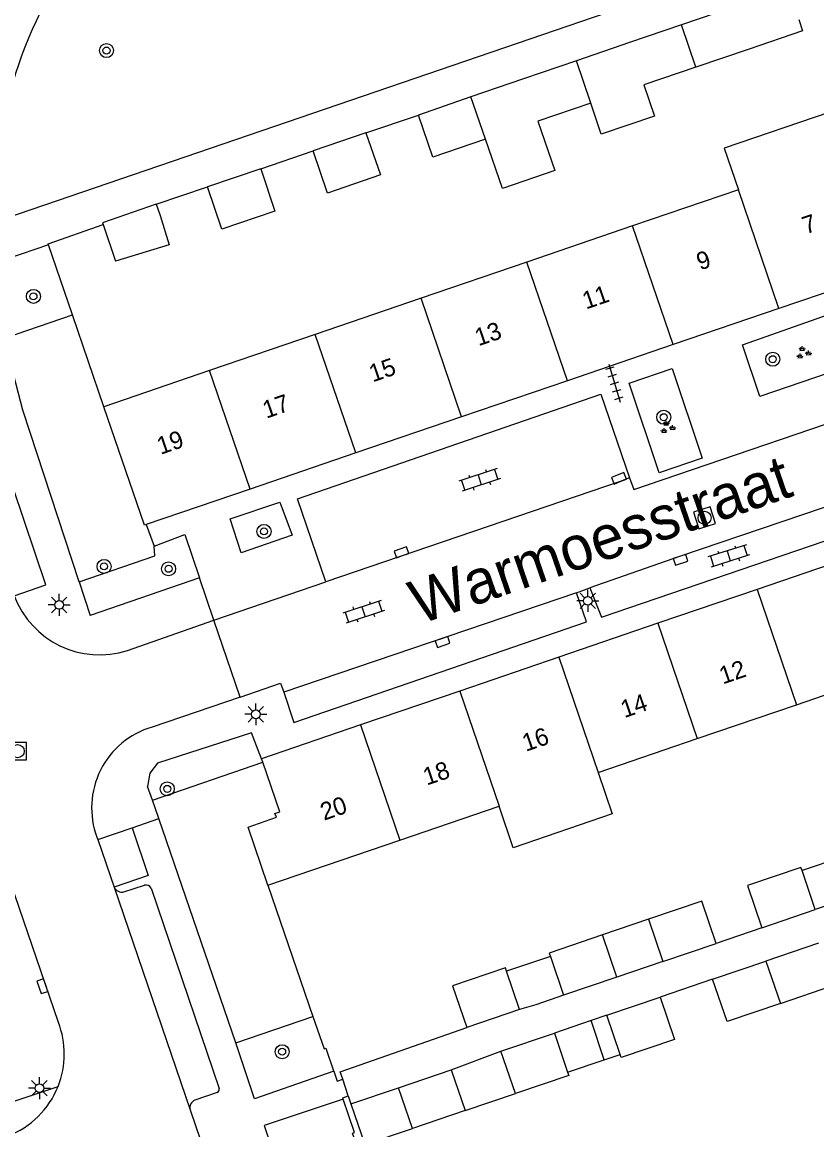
# Model space of a CAD drawing. Extents: x 132994 to 136000, y 393499 to 395512.
# Drawn here: x 134409.9 to 134455.2, y 394732.3 to 394795.5 of the extents above; entities that cross this region are included whole.
import ezdxf

# ---------------------------------------------------------------- set-up
doc = ezdxf.new("R2010")
doc.units = 0
for name, color, linetype in [('gg-afsc-erfafscheiding', 7, 'Continuous'), ('gg-afsc-hekwerk', 7, 'Continuous'), ('gg-afsc-muur', 7, 'Continuous'), ('gg-anno-huisnummerreeks BGT', 7, 'Continuous'), ('gg-anno-openbare ruimte label', 7, 'Continuous'), ('gg-bbg-bijgebouw', 7, 'Continuous'), ('gg-bbg-gedigitaliseerde bebouwing', 7, 'Continuous'), ('gg-bbg-gedigitaliseerde bijgebouw', 7, 'Continuous'), ('gg-bbg-hoofdgebouw', 7, 'Continuous'), ('gg-bbg-luifel en loopbrug', 7, 'Continuous'), ('gg-bbg-tussenscheiding', 7, 'Continuous'), ('gg-knt-verharding', 7, 'Continuous'), ('gg-knt-verharding nz', 7, 'Continuous'), ('gt-grn-groengrens', 7, 'Continuous'), ('gt-grn-weggrens', 7, 'Continuous'), ('gt-symb-boom', 7, 'Continuous'), ('gt-symb-groenvak', 7, 'Continuous'), ('gt-symb-klinker verharding', 7, 'Continuous'), ('gt-symb-kolk', 7, 'Continuous'), ('gt-symb-lichtmast', 7, 'Continuous'), ('gt-symb-rioolschacht', 7, 'Continuous'), ('gt-symb-tegel verharding', 7, 'Continuous')]:
    doc.layers.add(name, color=color, linetype=linetype)

# ---------------------------------------------------------------- blocks, each defined once
blk = doc.blocks.new('gt0-BOOM')
at = {"layer": 'gt-symb-boom'}
for radius in [0.4, 0.2]:
    blk.add_circle((0, 0), radius, dxfattribs=at)
blk = doc.blocks.new('gt0-GRVAK')
at = {"layer": 'gt-symb-groenvak'}
for p, q in [((-0.11, 0.189), (-0.228, 0.24)), ((-0.182, 0.153), (0.088, 0.153)), ((-0.091, 0.211), (-0.156, 0.322)), ((-0.047, 0.214), (-0.047, 0.393)), ((-0.004, 0.211), (0.061, 0.322)), ((0.015, 0.189), (0.133, 0.24)), ((0.262, -0.052), (0.197, 0.059)), ((0.305, -0.049), (0.305, 0.13)), ((0.349, -0.052), (0.414, 0.059)), ((-0.245, -0.228), (-0.363, -0.177)), ((-0.318, -0.264), (-0.047, -0.264)), ((-0.226, -0.206), (-0.291, -0.095)), ((-0.183, -0.203), (-0.183, -0.024)), ((-0.139, -0.206), (-0.074, -0.095)), ((-0.12, -0.228), (-0.002, -0.177)), ((0.243, -0.074), (0.125, -0.023)), ((0.17, -0.11), (0.441, -0.11)), ((0.368, -0.074), (0.486, -0.023))]:
    blk.add_line(p, q, dxfattribs=at)
blk = doc.blocks.new('gt0-KOLK')
at = {"layer": 'gt-symb-kolk'}
blk.add_lwpolyline([(0, 0), (0.375, 0), (0.375, 0.4), (-0.375, 0.4), (-0.375, 0), (0, 0)], dxfattribs=at)
blk = doc.blocks.new('gt0-LMAST')
at = {"layer": 'gt-symb-lichtmast'}
for p, q in [((-0.182, 0.173), (-0.447, 0.438)), ((-0.005, 0.246), (-0.005, 0.621)), ((0.172, 0.173), (0.437, 0.438)), ((-0.255, -0.004), (-0.63, -0.004)), ((-0.182, -0.181), (-0.447, -0.446)), ((-0.005, -0.254), (-0.005, -0.629)), ((0.437, -0.446), (0.172, -0.181)), ((0.245, -0.004), (0.62, -0.004))]:
    blk.add_line(p, q, dxfattribs=at)
blk.add_circle((-0.005, -0.004), 0.25, dxfattribs=at)
blk = doc.blocks.new('gt0-TEG1')
at = {"layer": 'gt-symb-tegel verharding'}
for p, q in [((-1.125, 0), (1.125, 0)), ((-0.9, -0.25), (-0.9, 0.25)), ((-0.45, -0.25), (-0.45, 0.25)), ((0, -0.25), (0, 0.25)), ((0.45, -0.25), (0.45, 0.25)), ((0.9, -0.25), (0.9, 0.25))]:
    blk.add_line(p, q, dxfattribs=at)
blk = doc.blocks.new('gt0-RS')
at = {"layer": 'gt-symb-rioolschacht'}
blk.add_lwpolyline([(-0.5, -0.5), (0.5, -0.5), (0.5, 0.5), (-0.5, 0.5)], close=True, dxfattribs=at)
blk.add_circle((0, 0), 0.375, dxfattribs=at)
blk = doc.blocks.new('gt0-KL1')
at = {"layer": 'gt-symb-klinker verharding'}
for p, q in [((-1.15, 0.3), (1.15, 0.3)), ((-1, -0.3), (-1, 0.3)), ((-0.5, 0.3), (-0.5, 0.45)), ((0, -0.3), (0, 0.3)), ((0.5, 0.3), (0.5, 0.45)), ((1, -0.3), (1, 0.3)), ((-1.15, -0.3), (1.15, -0.3)), ((-0.5, -0.45), (-0.5, -0.3)), ((0.5, -0.45), (0.5, -0.3))]:
    blk.add_line(p, q, dxfattribs=at)

msp = doc.modelspace()

# ---------------------------------------------------------------- linework, layer by layer
at = {"layer": 'gg-afsc-erfafscheiding'}
for p, q in [((134452.116, 394743.804), (134449.502, 394742.915)), ((134449.299, 394740.87), (134446.309, 394739.851))]:
    msp.add_line(p, q, dxfattribs=at)
at = {"layer": 'gg-afsc-hekwerk'}
msp.add_line((134428.523, 394734.217), (134428.204, 394735.165), dxfattribs=at)
at = {"layer": 'gg-afsc-muur'}
for p, q in [((134429.53, 394789.16), (134432.52, 394790.17)), ((134423.53, 394787.1), (134426.51, 394788.13)), ((134417.569, 394785.079), (134420.49, 394786.08)), ((134411.4, 394782.827), (134414.544, 394783.923)), ((134411.418, 394782.773), (134411.4, 394782.827)), ((134412.785, 394778.769), (134411.418, 394782.773)), ((134414.573, 394773.531), (134412.785, 394778.769)), ((134423.94, 394746.24), (134426.505, 394738.744)), ((134427.686, 394735.653), (134427.695, 394735.627)), ((134427.695, 394735.627), (134427.893, 394735.057)), ((134427.893, 394735.057), (134428.204, 394735.165)), ((134428.21, 394734.112), (134428.523, 394734.217)), ((134428.236, 394734.036), (134428.21, 394734.112)), ((134428.523, 394734.217), (134428.675, 394733.762))]:
    msp.add_line(p, q, dxfattribs=at)
for points in [[(134426.505, 394738.744), (134427.138, 394736.894), (134427.243, 394736.929), (134427.686, 394735.653)], [(134428.204, 394735.165), (134428.058, 394735.585), (134435.279, 394738.112)], [(134429.323, 394730.475), (134428.771, 394732.092), (134428.875, 394732.128), (134428.236, 394734.036)]]:
    msp.add_lwpolyline(points, dxfattribs=at)
at = {"layer": 'gg-bbg-bijgebouw'}
for p, q in [((134450.5, 394796.33), (134447.53, 394795.32)), ((134447.53, 394795.32), (134444.56, 394794.31)), ((134444.56, 394794.31), (134441.53, 394793.26)), ((134451.32, 394793.91), (134448.35, 394792.9)), ((134441.53, 394793.26), (134438.51, 394792.23)), ((134448.35, 394792.9), (134445.38, 394791.89)), ((134438.51, 394792.23), (134435.52, 394791.21)), ((134435.52, 394791.21), (134432.52, 394790.17)), ((134442.35, 394790.85), (134439.34, 394789.82)), ((134429.53, 394789.16), (134426.51, 394788.13)), ((134423.53, 394787.1), (134420.49, 394786.08)), ((134414.544, 394783.923), (134415.254, 394781.831)), ((134438.288, 394739.141), (134435.279, 394738.112)), ((134431.384, 394734.672), (134434.394, 394735.708))]:
    msp.add_line(p, q, dxfattribs=at)
for points in [[(134454.21, 394795.619), (134454.429, 394794.978), (134451.32, 394793.91)], [(134436.35, 394788.8), (134433.35, 394787.76), (134432.52, 394790.17)], [(134429.53, 394789.16), (134430.35, 394786.75), (134427.33, 394785.72), (134426.51, 394788.13)], [(134423.53, 394787.1), (134424.34, 394784.69), (134421.31, 394783.66), (134420.49, 394786.08)], [(134417.569, 394785.079), (134414.511, 394784.021), (134414.544, 394783.923)]]:
    msp.add_lwpolyline(points, dxfattribs=at)
at = {"layer": 'gg-bbg-gedigitaliseerde bebouwing'}
for p, q in [((134450.769, 394785.906), (134444.737, 394783.844)), ((134444.737, 394783.844), (134438.705, 394781.782)), ((134438.705, 394781.782), (134432.674, 394779.719)), ((134432.674, 394779.719), (134426.642, 394777.657)), ((134426.642, 394777.657), (134420.611, 394775.595)), ((134420.611, 394775.595), (134414.573, 394773.531)), ((134454.08, 394756.532), (134459.733, 394758.462)), ((134448.427, 394754.601), (134454.08, 394756.532)), ((134442.774, 394752.671), (134448.427, 394754.601)), ((134431.468, 394748.81), (134437.12, 394750.74)), ((134423.94, 394746.24), (134431.468, 394748.81))]:
    msp.add_line(p, q, dxfattribs=at)
for points in [[(134456.8, 394787.968), (134455.992, 394790.334), (134449.96, 394788.272), (134450.769, 394785.906)], [(134442.774, 394752.671), (134443.58, 394750.304), (134437.928, 394748.374), (134437.12, 394750.74)]]:
    msp.add_lwpolyline(points, dxfattribs=at)
at = {"layer": 'gg-bbg-gedigitaliseerde bijgebouw'}
for p, q in [((134455.157, 394744.84), (134454.399, 394747.064)), ((134452.116, 394743.804), (134455.157, 394744.84)), ((134445.637, 394744.291), (134446.461, 394741.879)), ((134443.847, 394740.989), (134443.025, 394743.402)), ((134446.461, 394741.879), (134449.502, 394742.915)), ((134440.046, 394742.176), (134440.805, 394739.953)), ((134449.299, 394740.87), (134452.343, 394741.906)), ((134452.343, 394741.906), (134453.164, 394739.493)), ((134438.288, 394739.141), (134437.544, 394741.324)), ((134443.847, 394740.989), (134440.805, 394739.953)), ((134443.265, 394738.815), (134446.309, 394739.851)), ((134442.367, 394738.509), (134440.274, 394737.796)), ((134443.118, 394736.273), (134442.367, 394738.509)), ((134444.029, 394736.579), (134443.265, 394738.815)), ((134437.23, 394736.76), (134440.274, 394737.796)), ((134434.394, 394735.708), (134437.23, 394736.76)), ((134441.032, 394735.572), (134443.118, 394736.273)), ((134432.176, 394732.346), (134431.384, 394734.672)), ((134435.189, 394733.372), (134438.054, 394734.348)), ((134435.189, 394733.372), (134432.176, 394732.346))]:
    msp.add_line(p, q, dxfattribs=at)
for points in [[(134445.38, 394791.89), (134445.983, 394790.109), (134442.949, 394789.081), (134442.35, 394790.85)], [(134439.34, 394789.82), (134440.303, 394787.004), (134437.314, 394785.982), (134436.35, 394788.8)], [(134417.569, 394785.079), (134417.786, 394784.433), (134418.299, 394782.768), (134415.254, 394781.831)], [(134454.399, 394747.064), (134454.335, 394747.253), (134451.292, 394746.217), (134452.116, 394743.804)], [(134449.502, 394742.915), (134448.681, 394745.328), (134445.637, 394744.291)], [(134443.025, 394743.402), (134439.981, 394742.365), (134440.046, 394742.176)], [(134437.544, 394741.324), (134437.48, 394741.513), (134434.47, 394740.488), (134435.279, 394738.112)], [(134453.164, 394739.493), (134450.123, 394738.457), (134449.299, 394740.87)], [(134446.309, 394739.851), (134447.13, 394737.438), (134444.089, 394736.403), (134444.029, 394736.579)], [(134441.032, 394735.572), (134441.096, 394735.383), (134438.054, 394734.348)]]:
    msp.add_lwpolyline(points, dxfattribs=at)
at = {"layer": 'gg-bbg-hoofdgebouw'}
for p, q in [((134459.114, 394781.197), (134453.082, 394779.136)), ((134453.082, 394779.136), (134447.05, 394777.075)), ((134447.05, 394777.075), (134441.018, 394775.014)), ((134441.018, 394775.014), (134434.986, 394772.953)), ((134416.89, 394766.77), (134414.573, 394773.531)), ((134434.986, 394772.953), (134428.954, 394770.892)), ((134428.954, 394770.892), (134422.922, 394768.831)), ((134422.922, 394768.831), (134416.999, 394766.807)), ((134416.999, 394766.807), (134416.89, 394766.77)), ((134457.488, 394765.036), (134451.835, 394763.105)), ((134451.835, 394763.105), (134446.182, 394761.174)), ((134446.182, 394761.174), (134440.529, 394759.243)), ((134440.529, 394759.243), (134434.876, 394757.312)), ((134434.876, 394757.312), (134429.223, 394755.381)), ((134429.223, 394755.381), (134423.57, 394753.45)), ((134423.64, 394753.247), (134423.57, 394753.45)), ((134423.94, 394746.24), (134422.81, 394749.55))]:
    msp.add_line(p, q, dxfattribs=at)
msp.add_lwpolyline([(134422.81, 394749.55), (134424.42, 394750.11), (134424.34, 394750.33), (134424.61, 394750.42), (134423.64, 394753.247)], dxfattribs=at)
at = {"layer": 'gg-bbg-luifel en loopbrug'}
for p, q in [((134457.011, 394747.953), (134454.399, 394747.064)), ((134457.771, 394745.73), (134455.157, 394744.84)), ((134445.637, 394744.291), (134443.025, 394743.402)), ((134455.333, 394742.924), (134452.343, 394741.906)), ((134440.046, 394742.176), (134437.544, 394741.324)), ((134446.461, 394741.879), (134443.847, 394740.989)), ((134453.164, 394739.493), (134456.157, 394740.512)), ((134443.265, 394738.815), (134442.367, 394738.509)), ((134443.118, 394736.273), (134444.029, 394736.579)), ((134428.675, 394733.762), (134431.384, 394734.672))]:
    msp.add_line(p, q, dxfattribs=at)
for points in [[(134440.805, 394739.953), (134439.217, 394739.412), (134438.288, 394739.141)], [(134428.675, 394733.762), (134429.457, 394731.433), (134432.176, 394732.346)]]:
    msp.add_lwpolyline(points, dxfattribs=at)
at = {"layer": 'gg-bbg-tussenscheiding'}
for p, q in [((134448.35, 394792.9), (134447.53, 394795.32)), ((134442.35, 394790.85), (134441.53, 394793.26)), ((134436.35, 394788.8), (134435.52, 394791.21)), ((134453.082, 394779.136), (134450.769, 394785.906)), ((134447.05, 394777.075), (134444.737, 394783.844)), ((134441.018, 394775.014), (134438.705, 394781.782)), ((134434.986, 394772.953), (134432.674, 394779.719)), ((134428.954, 394770.892), (134426.642, 394777.657)), ((134422.922, 394768.831), (134420.611, 394775.595)), ((134451.835, 394763.105), (134454.08, 394756.532)), ((134446.182, 394761.174), (134448.427, 394754.601)), ((134440.529, 394759.243), (134442.774, 394752.671)), ((134434.876, 394757.312), (134437.12, 394750.74)), ((134429.223, 394755.381), (134431.468, 394748.81)), ((134440.274, 394737.796), (134441.032, 394735.572)), ((134438.054, 394734.348), (134437.23, 394736.76)), ((134434.394, 394735.708), (134435.189, 394733.372))]:
    msp.add_line(p, q, dxfattribs=at)
at = {"layer": 'gg-knt-verharding'}
for p, q in [((134416.999, 394766.807), (134417.454, 394765.567)), ((134420.028, 394763.771), (134413.807, 394761.616)), ((134413.173, 394763.544), (134413.807, 394761.616)), ((134420.846, 394761.352), (134427.244, 394763.541)), ((134441.541, 394762.906), (134442.306, 394763.199)), ((134415.934, 394759.629), (134420.846, 394761.352)), ((134411.988, 394738.41), (134405.545, 394757.208)), ((134422.346, 394756.967), (134417.328, 394755.252)), ((134417.347, 394751.087), (134417.079, 394751.86)), ((134417.709, 394750.033), (134417.347, 394751.087)), ((134422.106, 394737.239), (134417.709, 394750.033)), ((134414.23, 394748.839), (134416.189, 394749.511)), ((134414.184, 394748.972), (134414.23, 394748.839)), ((134414.23, 394748.839), (134415.161, 394746.124)), ((134415.722, 394745.853), (134416.897, 394746.233)), ((134417.276, 394746.06), (134421.149, 394734.641)), ((134421.038, 394734.403), (134419.772, 394733.966)), ((134419.498, 394733.413), (134420.475, 394730.553))]:
    msp.add_line(p, q, dxfattribs=at)
for points in [[(134408.256, 394784.039), (134452.006, 394799.032), (134451.46, 394800.628)], [(134411.418, 394782.773), (134408.295, 394781.703), (134408.599, 394779.58), (134408.978, 394777.469)], [(134459.924, 394774.408), (134456.688, 394773.34), (134455.953, 394775.463), (134451.987, 394774.114), (134451.008, 394777.067), (134458.179, 394779.59), (134459.924, 394774.408)], [(134413.173, 394763.544), (134409.955, 394773.329), (134409.43, 394775.39), (134408.978, 394777.469)], [(134448.714, 394770.595), (134446.248, 394769.767), (134444.532, 394774.877), (134446.998, 394775.706), (134448.714, 394770.595)], [(134409.471, 394762.746), (134411.271, 394763.367), (134408.15, 394772.579), (134407.568, 394774.924)], [(134444.562, 394769.47), (134444.809, 394768.817), (134460.754, 394774.24), (134460.548, 394774.891)], [(134427.244, 394763.541), (134425.628, 394768.277), (134442.927, 394774.238), (134444.562, 394769.47)], [(134442.306, 394763.199), (134442.954, 394761.526), (134459.619, 394767.21), (134459.082, 394768.946)], [(134422.417, 394765.201), (134421.793, 394767.127), (134424.619, 394768.093), (134425.32, 394766.202), (134422.417, 394765.201)], [(134417.454, 394765.567), (134419.195, 394766.232), (134420.028, 394763.771)], [(134424.844, 394757.25), (134425.41, 394755.52), (134442.101, 394761.265), (134441.541, 394762.906)], [(134422.346, 394756.967), (134424.648, 394757.754), (134424.844, 394757.25)], [(134405.545, 394757.208), (134399.07, 394754.996), (134406.603, 394732.971), (134411.971, 394734.755)], [(134423.57, 394753.45), (134423.004, 394754.927), (134417.642, 394753.189), (134417.199, 394752.617), (134417.079, 394751.86)], [(134416.189, 394749.511), (134417.111, 394746.783), (134415.161, 394746.124)], [(134427.695, 394735.627), (134423.168, 394734.055), (134422.106, 394737.239)], [(134428.236, 394734.036), (134423.718, 394732.517), (134424.924, 394728.974)]]:
    msp.add_lwpolyline(points, dxfattribs=at)
for centre, radius, start, end in [((134441.146, 394783.576), 36.837, 144.25384, 176.99862), ((134435.979, 394784.091), 29.767, 144.46525, 181.80278), ((134434.972, 394784.339), 26.718, 143.6439, 180.64248), ((134414.334, 394764.571), 5.194, 200.56574, 287.93975), ((134418.683, 394750.647), 4.801, 106.39531, 200.41622), ((134415.607, 394746.332), 0.492, 204.94073, 283.49205), ((134416.985, 394745.924), 0.321, 24.98726, 105.94272), ((134407.305, 394736.604), 5.019, 338.38228, 21.08474), ((134407.325, 394736.601), 4.999, 290.88184, 338.33261), ((134420.955, 394734.586), 0.201, 294.27617, 15.7164), ((134419.941, 394733.538), 0.46, 111.54859, 195.7365)]:
    msp.add_arc(centre, radius, start, end, dxfattribs=at)
at = {"layer": 'gg-knt-verharding nz'}
for p, q in [((134441.541, 394762.906), (134424.844, 394757.25)), ((134415.161, 394746.124), (134419.498, 394733.413))]:
    msp.add_line(p, q, dxfattribs=at)
for points in [[(134444.562, 394769.47), (134444.036, 394769.258), (134427.244, 394763.541)], [(134459.082, 394768.946), (134447.412, 394764.985), (134442.306, 394763.199)]]:
    msp.add_lwpolyline(points, dxfattribs=at)
at = {"layer": 'gt-grn-groengrens'}
for p, q in [((134408.978, 394777.469), (134412.785, 394778.769)), ((134417.347, 394751.087), (134423.64, 394753.247)), ((134422.106, 394737.239), (134426.505, 394738.744))]:
    msp.add_line(p, q, dxfattribs=at)
msp.add_lwpolyline([(134413.173, 394763.544), (134417.489, 394765.023), (134417.454, 394765.567)], dxfattribs=at)
at = {"layer": 'gt-grn-weggrens'}
for p, q in [((134420.846, 394761.352), (134420.028, 394763.771)), ((134422.346, 394756.967), (134420.846, 394761.352)), ((134416.189, 394749.511), (134417.709, 394750.033))]:
    msp.add_line(p, q, dxfattribs=at)

# ---------------------------------------------------------------- block references
at = {"layer": 'gt-symb-boom'}
for p in [(134414.732, 394793.85), (134410.566, 394779.826), (134452.73, 394776.241), (134446.511, 394772.932), (134414.593, 394764.42), (134418.196, 394751.73), (134424.75, 394736.734)]:
    msp.add_blockref('gt0-BOOM', p, dxfattribs=at)
at = {"layer": 'gt-symb-boom', "rotation": 108.96025108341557}
for p in [(134423.714, 394766.416), (134418.272, 394764.284)]:
    msp.add_blockref('gt0-BOOM', p, dxfattribs=at)
at = {"layer": 'gt-symb-groenvak', "rotation": 2.0065389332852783}
for p in [(134454.468, 394776.599), (134446.711, 394772.343)]:
    msp.add_blockref('gt0-GRVAK', p, dxfattribs=at)
at = {"layer": 'gt-symb-klinker verharding'}
for p, rotation in [((134436.015, 394769.357), -161.69193184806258), ((134450.219, 394765.021), -162.36228444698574), ((134429.394, 394761.837), -161.69193184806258)]:
    msp.add_blockref('gt0-KL1', p, dxfattribs=dict(at, rotation=rotation))
at = {"layer": 'gt-symb-kolk'}
for p, rotation in [((134444.036, 394769.258), 21.950284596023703), ((134431.617, 394765.035), 18.906060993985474), ((134447.412, 394764.985), -161.2751319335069), ((134433.839, 394760.293), -161.2751319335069), ((134411.267, 394740.534), 108.90959567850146)]:
    msp.add_blockref('gt0-KOLK', p, dxfattribs=dict(at, rotation=rotation))
at = {"layer": 'gt-symb-lichtmast'}
for p in [(134442.185, 394762.459), (134412.04, 394762.227), (134423.25, 394755.987), (134410.909, 394734.661)]:
    msp.add_blockref('gt0-LMAST', p, dxfattribs=at)
at = {"layer": 'gt-symb-rioolschacht', "rotation": -162.4169028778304}
msp.add_blockref('gt0-RS', (134448.843, 394767.19), dxfattribs=at)
at = {"layer": 'gt-symb-rioolschacht'}
msp.add_blockref('gt0-RS', (134409.664, 394753.883), dxfattribs=at)
at = {"layer": 'gt-symb-tegel verharding', "rotation": -73.26783977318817}
msp.add_blockref('gt0-TEG1', (134443.708, 394774.877), dxfattribs=at)

# ---------------------------------------------------------------- texts
at = {"layer": 'gg-anno-huisnummerreeks BGT'}
for s, p in [('7', (134454.616, 394783.359)), ('9', (134448.588, 394781.299)), ('11', (134442.079, 394779.074)), ('13', (134435.946, 394776.979)), ('15', (134429.914, 394774.918)), ('17', (134423.844, 394772.844)), ('19', (134417.816, 394770.784)), ('12', (134449.887, 394757.683)), ('14', (134444.265, 394755.763)), ('16', (134438.647, 394753.844)), ('18', (134432.994, 394751.913)), ('20', (134427.134, 394749.911))]:
    msp.add_text(s, height=1, rotation=18.9, dxfattribs=at).set_placement(p)
at = {"layer": 'gg-anno-openbare ruimte label'}
msp.add_text('Warmoesstraat', height=2.5, rotation=19, dxfattribs=at).set_placement((134432.573, 394761.093))

doc.saveas('drawing.dxf')
